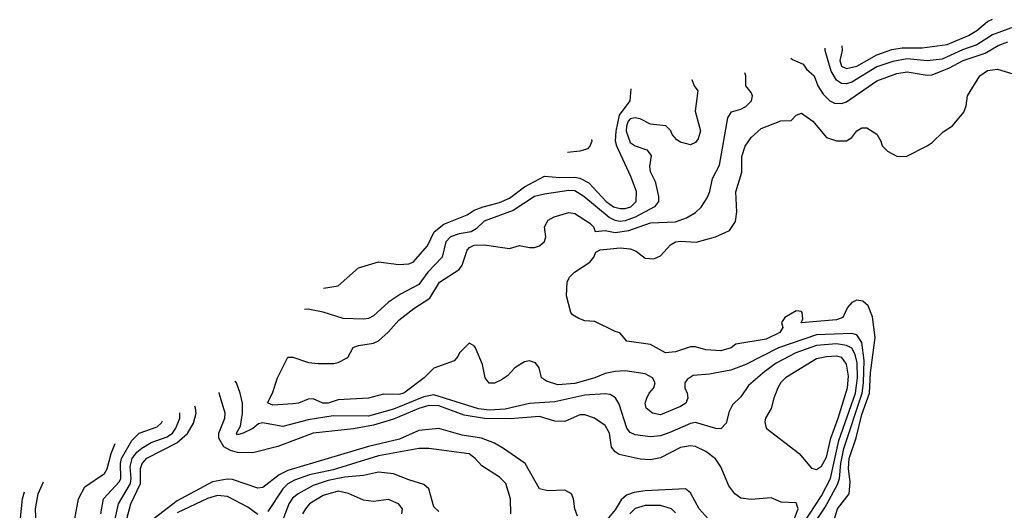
# Model space of a CAD drawing. Header units: inches. Extents: x 1793402 to 1900366, y 320852 to 470679.
# Tile 426 of 604: x 1840584 to 1844496, y 460484 to 462433. Entities that reach past the tile are written whole.
import ezdxf

# ---------------------------------------------------------------- set-up
doc = ezdxf.new("R2010")
doc.units = ezdxf.units.IN
doc.header["$MEASUREMENT"] = 0
doc.layers.add('B8446', color=7, linetype='Continuous')

msp = doc.modelspace()

# ---------------------------------------------------------------- linework, layer by layer
at = {"layer": 'B8446', "color": 4}
for points, elevation in [([(1844770, 462442.6), (1844730, 462429.3), (1844590, 462416.5), (1844521.3, 462398.7), (1844450, 462373.1), (1844387.2, 462332.8), (1844330, 462313.4), (1844250, 462276.1), (1844190, 462268.9), (1844110, 462276.9), (1844052.9, 462267.1), (1843990, 462244.9), (1843890, 462184.6), (1843870, 462178), (1843850, 462179.5), (1843830, 462192.7), (1843808.5, 462228.5), (1843784.9, 462310), (1843784.8, 462319.5)], 312), ([(1843851.1, 462328.6), (1843851.8, 462310), (1843843.1, 462270), (1843850, 462248.4), (1843870, 462238.7), (1843910, 462247.7), (1843990, 462293.4), (1844050, 462314.4), (1844090, 462321.3), (1844170, 462320.9), (1844270, 462333.7), (1844354.5, 462370), (1844387.3, 462390), (1844430, 462425.3), (1844450, 462434.9)], 316), ([(1843647.6, 462279.8), (1843654.4, 462274.4), (1843696.7, 462256.7), (1843710, 462236), (1843741, 462210), (1843754.8, 462170), (1843776.7, 462136.7), (1843802.8, 462110), (1843821.3, 462101.3), (1843850, 462100.4), (1843870, 462106.4), (1843989.8, 462190.2), (1844070, 462219.5), (1844110, 462225.3), (1844190, 462211.8), (1844210, 462213.4), (1844278.4, 462241.6), (1844332.7, 462270), (1844420.3, 462299.7), (1844472.3, 462330), (1844510, 462345.3)], 308), ([(1843818.6, 460441.4), (1843833.3, 460490), (1843879.5, 460550), (1843884.2, 460595.8), (1843877.8, 460650), (1843879.4, 460690), (1843908.4, 460771.6), (1843930, 460864), (1843960.7, 460950), (1843964.7, 461030), (1843983.1, 461170), (1843973, 461253), (1843956.1, 461296.1), (1843934.9, 461314.9), (1843910, 461318.4), (1843891, 461310), (1843874, 461290), (1843854.8, 461250), (1843830, 461240.9), (1843689.3, 461229.3), (1843695.3, 461244.7), (1843693.2, 461270), (1843690, 461274), (1843670, 461276), (1843624.7, 461250), (1843611.3, 461230), (1843616, 461210), (1843604.7, 461190), (1843550, 461163.6), (1843430, 461144), (1843410.5, 461129.5), (1843370, 461117.2), (1843310, 461121.2), (1843270, 461133.2), (1843250, 461133.2), (1843190, 461114), (1843150, 461109.4), (1843090, 461143), (1842996.4, 461156.4), (1842968.9, 461188.9), (1842950, 461194), (1842870, 461234), (1842830, 461237.2), (1842805.6, 461245.6), (1842780.9, 461260.9), (1842774, 461270), (1842756.4, 461336.4), (1842759, 461390), (1842769, 461410), (1842789, 461430), (1842849, 461470), (1842865.2, 461490), (1842874, 461510), (1842890, 461519.1), (1842970, 461526), (1843010, 461523), (1843033.5, 461513.5), (1843070, 461485.5), (1843103.4, 461483.4), (1843130, 461494.4), (1843170, 461538), (1843189.7, 461550.3), (1843210, 461553.7), (1843271.5, 461548.5), (1843349.5, 461570.5), (1843404.7, 461595.3), (1843428.4, 461631.6), (1843433.2, 461670), (1843429.5, 461749.5), (1843453.1, 461826.9), (1843454, 461890), (1843467, 461930), (1843490, 461964.7), (1843530, 462001), (1843609.1, 462030.9), (1843650, 462032), (1843670, 462054), (1843690, 462062), (1843736, 462030), (1843790, 461964.7), (1843830, 461951.3), (1843870, 461951.3), (1843890, 461964.7), (1843910, 461990.8), (1843930, 462002.8), (1843950, 462002.8), (1843990, 461978), (1844006, 461950), (1844011.1, 461931.1), (1844032, 461910), (1844070, 461891), (1844106, 461890), (1844190, 461932), (1844210, 461944.7), (1844252.9, 461987.1), (1844290, 462011), (1844335.1, 462064.9), (1844345.2, 462090), (1844349.5, 462130.5), (1844399, 462210), (1844429.7, 462230.3), (1844470, 462236.3), (1844530, 462218.3)], 304), ([(1843730, 460416.4), (1843784, 460496), (1843833.5, 460586.5), (1843841, 460610), (1843846.6, 460670), (1843858.4, 460730), (1843931.2, 460950), (1843937, 460990), (1843939.5, 461079.5), (1843930.8, 461150.8), (1843910, 461180.7), (1843890, 461186.9), (1843750, 461181.4), (1843599.1, 461130), (1843470, 461063), (1843410, 461040.5), (1843324.8, 461024.8), (1843260.5, 461019.5), (1843236.3, 461003.7), (1843226.8, 460990), (1843226.8, 460970), (1843236.3, 460950), (1843239.1, 460930), (1843230.5, 460910), (1843210, 460896), (1843130, 460863.7), (1843098, 460870), (1843074, 460890), (1843069.4, 460910), (1843076, 460930), (1843085.2, 460950), (1843104, 460970), (1843109.2, 460990), (1843099, 461010), (1843070, 461026.6), (1842990, 461037.6), (1842950, 461035.1), (1842910, 461027.8), (1842870, 461009.7), (1842790, 460988.3), (1842723, 460983), (1842677.2, 460997.2), (1842658, 461010), (1842648.7, 461050), (1842634, 461070), (1842610, 461077.2), (1842590, 461074), (1842552, 461050), (1842522, 461018), (1842498, 461002), (1842470.6, 460989.4), (1842450, 460989.3), (1842434, 461010), (1842422.7, 461062.7), (1842395.3, 461130), (1842390, 461138), (1842370, 461148), (1842332, 461110), (1842325.4, 461094.6), (1842310, 461078), (1842230, 461049), (1842191, 461010), (1842110, 460949.7), (1842090, 460944.7), (1842030, 460946), (1841970, 460929.6), (1841850, 460922.6), (1841810, 460909.7), (1841788.7, 460910), (1841750, 460926.6), (1841730, 460926), (1841692, 460910), (1841670, 460907), (1841590, 460902), (1841569, 460911), (1841588.7, 460950), (1841608.7, 461010), (1841650, 461092), (1841670, 461092), (1841731.6, 461071.6), (1841770, 461066.8), (1841832.9, 461067.1), (1841850, 461071.3), (1841888.4, 461091.6), (1841909.3, 461130.7), (1841930, 461138.8), (1841990, 461147.7), (1842010, 461157.3), (1842048.1, 461191.9), (1842090, 461239.3), (1842150, 461286), (1842213.4, 461326.6), (1842252.7, 461390), (1842330, 461440.7), (1842342.4, 461457.6), (1842362.6, 461517.4), (1842371.5, 461528.5), (1842390, 461537.1), (1842430, 461538), (1842530, 461524), (1842570, 461535.5), (1842610, 461527.3), (1842630, 461527.3), (1842650, 461534), (1842670, 461552), (1842675.1, 461570), (1842669.5, 461610.5), (1842684.1, 461635.9), (1842708, 461650), (1842766.4, 461666.4), (1842790, 461662.8), (1842850, 461624), (1842864, 461610), (1842871.3, 461591.3), (1842910, 461595.8), (1842950, 461587.4), (1843004.7, 461595.3), (1843090, 461626), (1843189.6, 461630.4), (1843234.2, 461645.8), (1843270, 461666.8), (1843291.5, 461688.5), (1843315.3, 461724.7), (1843326, 461750), (1843337.5, 461802.5), (1843365.4, 461854.6), (1843397.5, 462042.5), (1843412.7, 462067.3), (1843450, 462077.3), (1843470, 462088), (1843491.5, 462110), (1843495.6, 462130), (1843490, 462144), (1843469.2, 462170), (1843469.2, 462210), (1843465.3, 462221.3)], 308), ([(1843254.8, 462195.8), (1843254.6, 462194.6), (1843264, 462170), (1843279, 462150), (1843268.7, 462070), (1843289.3, 461990.7), (1843280.2, 461959.8), (1843270, 461944.7), (1843250, 461936), (1843210, 461946), (1843195.3, 461955.3), (1843176.9, 461976.9), (1843170.9, 461990.9), (1843150.9, 462010.9), (1843090, 462017.3), (1843050, 462039.3), (1843030, 462042.4), (1843010, 462038.4), (1843001.6, 462030), (1842995.1, 462010), (1842993.3, 461990), (1843010, 461944.5), (1843030, 461932), (1843075.9, 461915.9), (1843093.6, 461893.6), (1843086, 461850), (1843089.3, 461830), (1843109.2, 461790), (1843122.7, 461730), (1843122.7, 461710), (1843106, 461690), (1843030, 461648.1), (1842990, 461633.8), (1842970, 461631.5), (1842950, 461635.2), (1842927, 461647), (1842826, 461730), (1842790, 461753.4), (1842765.9, 461754.1), (1842670, 461740.4), (1842630, 461730.3), (1842545.4, 461674.6), (1842430, 461632), (1842398.2, 461601.8), (1842378, 461590), (1842330, 461582.6), (1842296, 461570), (1842277.6, 461550), (1842263, 461490), (1842206, 461430), (1842170, 461381.6), (1842097.6, 461342.4), (1842049.6, 461310.4), (1841990, 461256.3), (1841970, 461245.5), (1841950, 461243), (1841870, 461245.5), (1841790, 461270.5), (1841730, 461283), (1841715.5, 461281.5)], 312), ([(1841791.9, 461366.2), (1841850, 461376.3), (1841930, 461447.3), (1842010, 461470.6), (1842090, 461460.7), (1842130, 461462.8), (1842148, 461470), (1842205.1, 461534.9), (1842231.5, 461590), (1842270, 461621.1), (1842362, 461658), (1842390, 461675.6), (1842426, 461690), (1842490, 461707.1), (1842530, 461723.6), (1842590, 461768.9), (1842668.8, 461811.2), (1842730, 461805.3), (1842790, 461807.6), (1842810, 461803.1), (1842844.9, 461784.9), (1842914, 461710), (1842943, 461690), (1842970, 461682.3), (1842990, 461682.7), (1843012, 461690), (1843033, 461710), (1843034.3, 461750), (1843013, 461810), (1842956.8, 461930), (1842952, 461950), (1842953.5, 461990), (1842966.9, 462053.1), (1843009.7, 462110), (1843014.3, 462158.5)], 316), ([(1842855.5, 461957.4), (1842856.9, 461950), (1842849.7, 461930.3), (1842839.8, 461920.2), (1842809.7, 461910.3), (1842761.4, 461905.2)], 324), ([(1843702.1, 460437.9), (1843770, 460541.3), (1843806.4, 460610), (1843839, 460761), (1843905.2, 460950), (1843912.5, 461010), (1843911.3, 461070), (1843903.4, 461103.4), (1843890, 461127.8), (1843870, 461139.2), (1843830, 461145.8), (1843750, 461139.3), (1843667.7, 461110), (1843590, 461068), (1843544.5, 461035.5), (1843480.3, 460979.7), (1843450, 460935.3), (1843416.9, 460903.1), (1843403.6, 460876.4), (1843391.3, 460830), (1843370, 460808), (1843350, 460808.7), (1843270, 460832.3), (1843250, 460829.5), (1843167.5, 460792.5), (1843130, 460780.5), (1843090, 460775.6), (1843030, 460784.5), (1843010, 460792.7), (1842997, 460810), (1842966.2, 460906.2), (1842951.4, 460931.4), (1842930, 460943.7), (1842910, 460947.3), (1842830, 460942), (1842710, 460914.3), (1842610, 460908.4), (1842513.7, 460886.3), (1842450, 460881.8), (1842406.8, 460886.8), (1842230, 460942.2), (1842190, 460934.5), (1842070, 460885.3), (1841970, 460858.5), (1841830, 460858.9), (1841730, 460844), (1841630, 460817.6), (1841548.7, 460831.3), (1841532.5, 460827.5), (1841510, 460809.2), (1841472, 460790), (1841450, 460784), (1841445.2, 460790), (1841461.2, 460818.8), (1841469.6, 460870), (1841469.6, 460910), (1841460.5, 460950), (1841445.1, 460990), (1841439.7, 460997)], 312), ([(1843650, 460417.3), (1843677, 460490), (1843670, 460514), (1843610, 460516), (1843570, 460533.2), (1843490, 460527), (1843450, 460532.7), (1843426, 460550), (1843401.7, 460581.7), (1843370, 460657.2), (1843348.5, 460688.5), (1843310, 460717.6), (1843270, 460737.6), (1843250, 460739.6), (1843210, 460733.6), (1843130, 460692), (1843090, 460685.1), (1843050, 460687), (1842966.2, 460706.2), (1842950, 460716), (1842935.3, 460735.3), (1842927.3, 460790), (1842910, 460821.2), (1842868.7, 460850), (1842830, 460862.7), (1842810, 460862.7), (1842750, 460837), (1842710, 460838.4), (1842650, 460856.9), (1842532.6, 460847.4), (1842431.1, 460848.9), (1842350, 460862.5), (1842250, 460898.5), (1842210, 460900.7), (1842170, 460889), (1842070, 460846.2), (1841990, 460822.5), (1841910, 460807.7), (1841750, 460791.1), (1841610, 460737.4), (1841510, 460713), (1841450, 460714.3), (1841421.1, 460721.1), (1841395.9, 460735.9), (1841376, 460770), (1841375.1, 460790), (1841398.9, 460850), (1841400.5, 460870), (1841376.9, 460950), (1841376.1, 460951.4)], 316), ([(1840940.4, 460350), (1840976.9, 460510), (1841024.1, 460590), (1841027.1, 460610), (1841022.5, 460657.5), (1841031.1, 460690), (1841050, 460714.9), (1841070, 460730.3), (1841107, 460753), (1841170, 460776.1), (1841191.3, 460790), (1841204.7, 460810), (1841220.5, 460850), (1841220.5, 460870.6)], 328), ([(1841009.8, 460450), (1841025.1, 460510), (1841063.8, 460590), (1841064.5, 460650), (1841071.1, 460670), (1841089.1, 460690.9), (1841208.3, 460751.7), (1841251.4, 460788.6), (1841274.8, 460830), (1841285.1, 460870), (1841283, 460890), (1841280.5, 460898.3)], 324), ([(1840907, 460470), (1840917.6, 460530), (1840981.1, 460598.9), (1840985.7, 460610), (1840984.1, 460670), (1840988.8, 460690), (1841030, 460761.6), (1841059.5, 460790), (1841130, 460815.3), (1841147.8, 460832.2), (1841151.6, 460838.9)], 332), ([(1842801.1, 460461.1), (1842789.6, 460490), (1842784.5, 460530), (1842777.2, 460550), (1842750, 460563.7), (1842682, 460562), (1842650, 460569), (1842592.7, 460670), (1842506, 460730), (1842470.9, 460750.9), (1842419, 460770), (1842342.4, 460782.4), (1842250, 460808.4), (1842170, 460801.7), (1842093.3, 460766.7), (1841970, 460737.2), (1841650, 460642), (1841615.5, 460624.5), (1841550, 460574.5), (1841530, 460571.8), (1841430, 460606.6), (1841408, 460608), (1841350, 460596.8), (1841210, 460522), (1841101.5, 460438.5)], 324), ([(1840747.4, 460000), (1840736.6, 460016.6), (1840740.4, 460070), (1840763.1, 460150), (1840819.2, 460290), (1840829.7, 460330), (1840827.6, 460370), (1840803.6, 460450), (1840817.2, 460530), (1840843.3, 460576.7), (1840920.9, 460630), (1840931.1, 460648.9), (1840948.2, 460710), (1840964.1, 460748.9)], 336), ([(1842535.1, 460470), (1842534, 460530), (1842516, 460590), (1842490, 460615.1), (1842420.2, 460660.2), (1842394, 460690), (1842370, 460709), (1842210, 460729.2), (1842170, 460729.3), (1842010, 460700.4), (1841830, 460645), (1841735.6, 460624.4), (1841676, 460604), (1841650.2, 460589.8), (1841630.2, 460569.8), (1841570, 460479.3)], 328), ([(1842250, 460479), (1842230, 460498), (1842209.5, 460569.5), (1842190, 460586), (1842130, 460604.5), (1842070, 460629.4), (1842010, 460635.6), (1841950, 460622.4), (1841875.2, 460615.2), (1841810, 460603.1), (1841750, 460583.1), (1841690.2, 460549.8), (1841668.2, 460531.8), (1841653.7, 460510), (1841608, 460390)], 332), ([(1840638.1, 460000), (1840664.8, 460095.2), (1840723.9, 460250), (1840729.7, 460290), (1840710, 460346), (1840657, 460410), (1840650, 460428.7), (1840646.6, 460490), (1840656.9, 460550), (1840679.3, 460597.6)], 344), ([(1840589.6, 460000), (1840613.2, 460066.8), (1840666.6, 460250), (1840662.7, 460270), (1840650, 460289), (1840598, 460310), (1840584.1, 460324.1), (1840587.2, 460452.8), (1840595.4, 460530), (1840603.2, 460557.2)], 348), ([(1842102.7, 460470), (1842105.2, 460490), (1842089, 460510), (1842050, 460527), (1841990, 460519.6), (1841950, 460524.5), (1841890, 460551.5), (1841850, 460560.5), (1841790, 460543), (1841736.3, 460510), (1841719.3, 460490), (1841708.4, 460470)], 336), ([(1843319.3, 460450), (1843284.5, 460490), (1843250, 460554), (1843229.4, 460569.4), (1843070, 460561), (1843025.5, 460554.5), (1842995.8, 460544.2), (1842974, 460526), (1842950, 460486.6), (1842890, 460414)], 324), ([(1841530, 460467), (1841490, 460497), (1841410, 460539.5), (1841370, 460542.9), (1841330, 460531.3), (1841210, 460473.7)], 328), ([(1843190, 460474), (1843174, 460490), (1843130, 460503.6), (1843070, 460503), (1843029.1, 460490.9), (1843008.5, 460470)], 328)]:
    msp.add_lwpolyline(points, dxfattribs=dict(at, elevation=elevation))
at = {"layer": 'B8446', "color": 4, "elevation": 316}
msp.add_lwpolyline([(1843830, 461096.9), (1843790, 461094.3), (1843750, 461085.1), (1843627.3, 461010), (1843608.8, 460991.2), (1843597.1, 460970), (1843580.5, 460930), (1843570, 460888.7), (1843547.7, 460850), (1843544.4, 460835.6), (1843550.5, 460810), (1843681, 460710), (1843730, 460651.3), (1843750, 460646), (1843770, 460658.8), (1843790, 460694.8), (1843806.6, 460770), (1843836.5, 460850), (1843873.1, 460970), (1843877.4, 461017.4), (1843870, 461064), (1843850.8, 461090.8)], close=True, dxfattribs=at)

doc.saveas('drawing.dxf')
